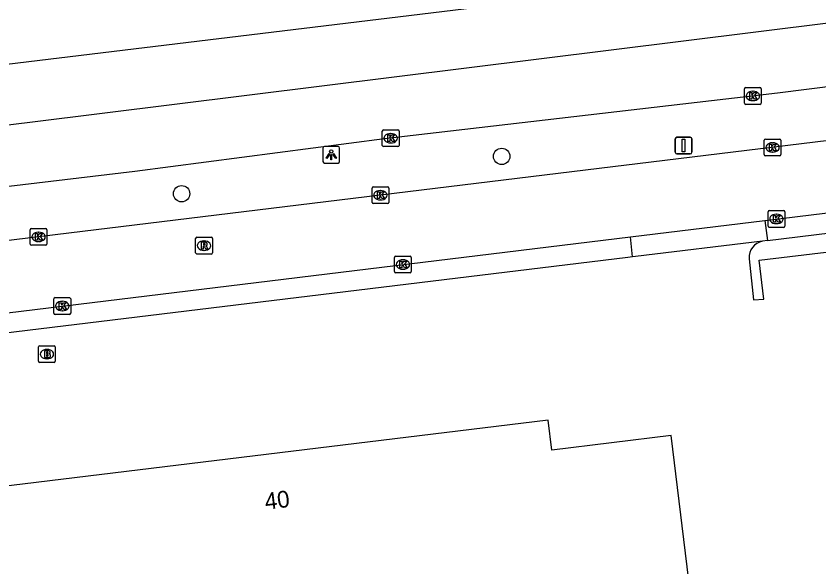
# Model space of a CAD drawing. Extents: x 161477 to 163040, y 383680 to 384868.
# Drawn here: x 162435.81 to 162483.74, y 384062.84 to 384095.7 of the extents above; entities that cross this region are included whole.
import ezdxf

# ---------------------------------------------------------------- set-up
doc = ezdxf.new("R2010")
doc.units = 0
for name, color, linetype in [('IMGEO_Boom', 7, 'Continuous'), ('IMGEO_Brandkraan', 7, 'Continuous'), ('IMGEO_Haag', 7, 'Continuous'), ('IMGEO_Kolk', 7, 'Continuous'), ('IMGEO_Lichtpunt', 7, 'Continuous'), ('IMGEO_Pand', 7, 'Continuous'), ('IMGEO_Pand_nummerreeks', 7, 'Continuous'), ('IMGEO_Rijbaan_lokaal_gesloten', 7, 'Continuous'), ('IMGEO_Rioolput', 7, 'Continuous'), ('IMGEO_Verkeersbordpaal', 7, 'Continuous'), ('IMGEO_Voetpad_open', 7, 'Continuous')]:
    doc.layers.add(name, color=color, linetype=linetype)

msp = doc.modelspace()

# ---------------------------------------------------------------- linework, layer by layer
at = {"layer": 'IMGEO_Boom'}
for centre in [(162464.798, 384087.33), (162445.691, 384085.102)]:
    msp.add_circle(centre, 0.489, dxfattribs=at)
at = {"layer": 'IMGEO_Brandkraan'}
for p, q in [((162437.151, 384075.11), (162437.151, 384075.962)), ((162437.226, 384076.036), (162438.078, 384076.036)), ((162437.639, 384075.816), (162437.664, 384075.816)), ((162438.152, 384075.962), (162438.152, 384075.11)), ((162437.662, 384075.256), (162437.637, 384075.256)), ((162438.078, 384075.036), (162437.226, 384075.036))]:
    msp.add_line(p, q, dxfattribs=at)
for points in [[(162437.151, 384075.11), (162437.151, 384075.962)], [(162437.226, 384076.036), (162438.078, 384076.036)], [(162437.499, 384075.736), (162437.499, 384075.336), (162437.712, 384075.336)], [(162437.73, 384075.736), (162437.499, 384075.736)], [(162438.152, 384075.962), (162438.152, 384075.11)], [(162437.678, 384075.655), (162437.624, 384075.655), (162437.624, 384075.579)], [(162437.624, 384075.579), (162437.677, 384075.579)], [(162437.686, 384075.503), (162437.624, 384075.503), (162437.624, 384075.422)], [(162437.624, 384075.422), (162437.686, 384075.422)], [(162438.078, 384075.036), (162437.226, 384075.036)]]:
    msp.add_lwpolyline(points, dxfattribs=at)
for centre, radius, start, end in [((162437.228, 384075.96), 0.0765, 91.552, 178.448), ((162437.228, 384075.96), 0.0765, 91.552, 178.448), ((162437.734, 384075.591), 0.145, 59.4692, 91.5367), ((162437.759, 384075.638), 0.0922, 285.5137, 58.1501), ((162438.076, 384075.96), 0.0765, 1.552, 88.448), ((162438.076, 384075.96), 0.0765, 1.552, 88.448), ((162437.679, 384075.617), 0.0379, 267.8285, 90.9355), ((162437.687, 384075.462), 0.0404, 269.8759, 90.5077), ((162437.718, 384075.587), 0.251, 268.6676, 293.5347), ((162437.764, 384075.446), 0.105, 301.3115, 78.989), ((162437.228, 384075.112), 0.0765, 181.552, 268.448), ((162437.228, 384075.112), 0.0765, 181.552, 268.448), ((162438.076, 384075.112), 0.0765, 271.552, 358.448), ((162438.076, 384075.112), 0.0765, 271.552, 358.448)]:
    msp.add_arc(centre, radius, start, end, dxfattribs=at)
for centre, major_axis, ratio, start_param, end_param in [((162437.638, 384075.536), (-0.387, 0.002), 0.722429, 4.712389, 7.853982), ((162437.663, 384075.536), (-0.39, 0.002), 0.717154, 1.570796, 4.712389)]:
    msp.add_ellipse(centre, major_axis=major_axis, ratio=ratio, start_param=start_param, end_param=end_param, dxfattribs=at)
at = {"layer": 'IMGEO_Haag'}
msp.add_lwpolyline([(162479.569, 384081.228), (162479.831, 384078.769), (162480.439, 384078.82), (162480.175, 384081.146), (162498.156, 384083.287), (162498.633, 384079.401), (162500.912, 384060.821)], dxfattribs=at)
msp.add_arc((162480.537, 384081.317), 0.972, 100.4877, 185.2654, dxfattribs=at)
at = {"layer": 'IMGEO_Kolk'}
for p, q in [((162479.29, 384090.507), (162479.29, 384091.359)), ((162479.365, 384091.433), (162480.217, 384091.433)), ((162479.778, 384091.213), (162479.803, 384091.213)), ((162480.291, 384091.359), (162480.291, 384090.507)), ((162479.801, 384090.653), (162479.776, 384090.653)), ((162480.217, 384090.433), (162479.365, 384090.433)), ((162457.671, 384087.985), (162457.671, 384088.837)), ((162457.746, 384088.911), (162458.598, 384088.911)), ((162458.159, 384088.691), (162458.184, 384088.691)), ((162458.672, 384088.837), (162458.672, 384087.985)), ((162458.182, 384088.131), (162458.157, 384088.131)), ((162480.465, 384087.436), (162480.465, 384088.288)), ((162480.54, 384088.362), (162481.392, 384088.362)), ((162480.953, 384088.142), (162480.978, 384088.142)), ((162481.466, 384088.288), (162481.466, 384087.436)), ((162458.598, 384087.911), (162457.746, 384087.911)), ((162481.392, 384087.362), (162480.54, 384087.362)), ((162480.976, 384087.582), (162480.951, 384087.582)), ((162457.057, 384084.585), (162457.057, 384085.437)), ((162457.132, 384085.511), (162457.984, 384085.511)), ((162457.545, 384085.291), (162457.57, 384085.291)), ((162458.058, 384085.437), (162458.058, 384084.585)), ((162457.984, 384084.511), (162457.132, 384084.511)), ((162457.568, 384084.731), (162457.543, 384084.731)), ((162480.699, 384083.171), (162480.699, 384084.023)), ((162480.774, 384084.097), (162481.626, 384084.097)), ((162481.187, 384083.877), (162481.212, 384083.877)), ((162481.7, 384084.023), (162481.7, 384083.171)), ((162436.649, 384082.101), (162436.649, 384082.953)), ((162436.724, 384083.027), (162437.576, 384083.027)), ((162437.65, 384082.953), (162437.65, 384082.101)), ((162481.626, 384083.097), (162480.774, 384083.097)), ((162481.21, 384083.317), (162481.185, 384083.317)), ((162437.137, 384082.807), (162437.162, 384082.807)), ((162437.576, 384082.027), (162436.724, 384082.027)), ((162437.16, 384082.247), (162437.135, 384082.247)), ((162458.402, 384080.455), (162458.402, 384081.307)), ((162458.477, 384081.381), (162459.329, 384081.381)), ((162458.89, 384081.161), (162458.915, 384081.161)), ((162459.403, 384081.307), (162459.403, 384080.455)), ((162458.913, 384080.601), (162458.888, 384080.601)), ((162459.329, 384080.381), (162458.477, 384080.381)), ((162438.069, 384077.979), (162438.069, 384078.831)), ((162438.144, 384078.905), (162438.996, 384078.905)), ((162438.557, 384078.685), (162438.582, 384078.685)), ((162439.07, 384078.831), (162439.07, 384077.979)), ((162438.58, 384078.125), (162438.555, 384078.125)), ((162438.996, 384077.905), (162438.144, 384077.905))]:
    msp.add_line(p, q, dxfattribs=at)
for points in [[(162479.29, 384090.507), (162479.29, 384091.359)], [(162479.365, 384091.433), (162480.217, 384091.433)], [(162479.611, 384091.133), (162479.734, 384091.133), (162479.734, 384090.982), (162479.864, 384091.133), (162480.028, 384091.133), (162479.882, 384090.982), (162480.035, 384090.733), (162479.883, 384090.733), (162479.798, 384090.897), (162479.734, 384090.83), (162479.734, 384090.733), (162479.611, 384090.733), (162479.611, 384091.133)], [(162480.291, 384091.359), (162480.291, 384090.507)], [(162480.217, 384090.433), (162479.365, 384090.433)], [(162457.671, 384087.985), (162457.671, 384088.837)], [(162457.746, 384088.911), (162458.598, 384088.911)], [(162457.992, 384088.611), (162458.115, 384088.611), (162458.115, 384088.46), (162458.245, 384088.611), (162458.409, 384088.611), (162458.263, 384088.46), (162458.416, 384088.211), (162458.264, 384088.211), (162458.179, 384088.375), (162458.115, 384088.308), (162458.115, 384088.211), (162457.992, 384088.211), (162457.992, 384088.611)], [(162458.672, 384088.837), (162458.672, 384087.985)], [(162480.465, 384087.436), (162480.465, 384088.288)], [(162480.54, 384088.362), (162481.392, 384088.362)], [(162481.466, 384088.288), (162481.466, 384087.436)], [(162458.598, 384087.911), (162457.746, 384087.911)], [(162480.786, 384088.062), (162480.909, 384088.062), (162480.909, 384087.911), (162481.039, 384088.062), (162481.203, 384088.062), (162481.057, 384087.911), (162481.21, 384087.662), (162481.058, 384087.662), (162480.973, 384087.826), (162480.909, 384087.759), (162480.909, 384087.662), (162480.786, 384087.662), (162480.786, 384088.062)], [(162481.392, 384087.362), (162480.54, 384087.362)], [(162457.057, 384084.585), (162457.057, 384085.437)], [(162457.132, 384085.511), (162457.984, 384085.511)], [(162458.058, 384085.437), (162458.058, 384084.585)], [(162457.378, 384085.211), (162457.501, 384085.211), (162457.501, 384085.06), (162457.631, 384085.211), (162457.795, 384085.211), (162457.649, 384085.06), (162457.802, 384084.811), (162457.65, 384084.811), (162457.565, 384084.975), (162457.501, 384084.908), (162457.501, 384084.811), (162457.378, 384084.811), (162457.378, 384085.211)], [(162457.984, 384084.511), (162457.132, 384084.511)], [(162480.699, 384083.171), (162480.699, 384084.023)], [(162480.774, 384084.097), (162481.626, 384084.097)], [(162481.7, 384084.023), (162481.7, 384083.171)], [(162481.02, 384083.797), (162481.143, 384083.797), (162481.143, 384083.646), (162481.273, 384083.797), (162481.437, 384083.797), (162481.291, 384083.646), (162481.444, 384083.397), (162481.292, 384083.397), (162481.207, 384083.561), (162481.143, 384083.494), (162481.143, 384083.397), (162481.02, 384083.397), (162481.02, 384083.797)], [(162436.649, 384082.101), (162436.649, 384082.953)], [(162436.724, 384083.027), (162437.576, 384083.027)], [(162437.65, 384082.953), (162437.65, 384082.101)], [(162481.626, 384083.097), (162480.774, 384083.097)], [(162436.97, 384082.727), (162437.093, 384082.727), (162437.093, 384082.576), (162437.223, 384082.727), (162437.387, 384082.727), (162437.241, 384082.576), (162437.394, 384082.327), (162437.242, 384082.327), (162437.157, 384082.491), (162437.093, 384082.424), (162437.093, 384082.327), (162436.97, 384082.327), (162436.97, 384082.727)], [(162437.576, 384082.027), (162436.724, 384082.027)], [(162458.402, 384080.455), (162458.402, 384081.307)], [(162458.477, 384081.381), (162459.329, 384081.381)], [(162458.723, 384081.081), (162458.846, 384081.081), (162458.846, 384080.93), (162458.976, 384081.081), (162459.14, 384081.081), (162458.994, 384080.93), (162459.147, 384080.681), (162458.995, 384080.681), (162458.91, 384080.845), (162458.846, 384080.778), (162458.846, 384080.681), (162458.723, 384080.681), (162458.723, 384081.081)], [(162459.403, 384081.307), (162459.403, 384080.455)], [(162459.329, 384080.381), (162458.477, 384080.381)], [(162438.069, 384077.979), (162438.069, 384078.831)], [(162438.144, 384078.905), (162438.996, 384078.905)], [(162438.39, 384078.605), (162438.513, 384078.605), (162438.513, 384078.454), (162438.643, 384078.605), (162438.807, 384078.605), (162438.661, 384078.454), (162438.814, 384078.205), (162438.662, 384078.205), (162438.577, 384078.369), (162438.513, 384078.302), (162438.513, 384078.205), (162438.39, 384078.205), (162438.39, 384078.605)], [(162439.07, 384078.831), (162439.07, 384077.979)], [(162438.996, 384077.905), (162438.144, 384077.905)]]:
    msp.add_lwpolyline(points, dxfattribs=at)
for centre, start, end in [((162479.367, 384091.357), 91.552, 178.448), ((162479.367, 384091.357), 91.552, 178.448), ((162480.215, 384091.357), 1.552, 88.448), ((162480.215, 384091.357), 1.552, 88.448), ((162479.367, 384090.509), 181.552, 268.448), ((162479.367, 384090.509), 181.552, 268.448), ((162480.215, 384090.509), 271.552, 358.448), ((162480.215, 384090.509), 271.552, 358.448), ((162457.748, 384088.835), 91.552, 178.448), ((162457.748, 384088.835), 91.552, 178.448), ((162458.596, 384088.835), 1.552, 88.448), ((162458.596, 384088.835), 1.552, 88.448), ((162480.542, 384088.286), 91.552, 178.448), ((162480.542, 384088.286), 91.552, 178.448), ((162481.39, 384088.286), 1.552, 88.448), ((162481.39, 384088.286), 1.552, 88.448), ((162457.748, 384087.987), 181.552, 268.448), ((162457.748, 384087.987), 181.552, 268.448), ((162458.596, 384087.987), 271.552, 358.448), ((162458.596, 384087.987), 271.552, 358.448), ((162480.542, 384087.438), 181.552, 268.448), ((162480.542, 384087.438), 181.552, 268.448), ((162481.39, 384087.438), 271.552, 358.448), ((162481.39, 384087.438), 271.552, 358.448), ((162457.134, 384085.435), 91.552, 178.448), ((162457.134, 384085.435), 91.552, 178.448), ((162457.982, 384085.435), 1.552, 88.448), ((162457.982, 384085.435), 1.552, 88.448), ((162457.134, 384084.587), 181.552, 268.448), ((162457.134, 384084.587), 181.552, 268.448), ((162457.982, 384084.587), 271.552, 358.448), ((162457.982, 384084.587), 271.552, 358.448), ((162480.776, 384084.021), 91.552, 178.448), ((162480.776, 384084.021), 91.552, 178.448), ((162481.624, 384084.021), 1.552, 88.448), ((162481.624, 384084.021), 1.552, 88.448), ((162436.726, 384082.951), 91.552, 178.448), ((162436.726, 384082.951), 91.552, 178.448), ((162437.574, 384082.951), 1.552, 88.448), ((162437.574, 384082.951), 1.552, 88.448), ((162480.776, 384083.173), 181.552, 268.448), ((162480.776, 384083.173), 181.552, 268.448), ((162481.624, 384083.173), 271.552, 358.448), ((162481.624, 384083.173), 271.552, 358.448), ((162436.726, 384082.103), 181.552, 268.448), ((162436.726, 384082.103), 181.552, 268.448), ((162437.574, 384082.103), 271.552, 358.448), ((162437.574, 384082.103), 271.552, 358.448), ((162458.479, 384081.305), 91.552, 178.448), ((162458.479, 384081.305), 91.552, 178.448), ((162459.327, 384081.305), 1.552, 88.448), ((162459.327, 384081.305), 1.552, 88.448), ((162458.479, 384080.457), 181.552, 268.448), ((162458.479, 384080.457), 181.552, 268.448), ((162459.327, 384080.457), 271.552, 358.448), ((162459.327, 384080.457), 271.552, 358.448), ((162438.146, 384078.829), 91.552, 178.448), ((162438.146, 384078.829), 91.552, 178.448), ((162438.994, 384078.829), 1.552, 88.448), ((162438.994, 384078.829), 1.552, 88.448), ((162438.146, 384077.981), 181.552, 268.448), ((162438.146, 384077.981), 181.552, 268.448), ((162438.994, 384077.981), 271.552, 358.448), ((162438.994, 384077.981), 271.552, 358.448)]:
    msp.add_arc(centre, 0.0765, start, end, dxfattribs=at)
for centre, major_axis, ratio, start_param, end_param in [((162479.777, 384090.933), (-0.387, 0.002), 0.722429, 4.712389, 7.853982), ((162479.802, 384090.933), (-0.39, 0.002), 0.717154, 1.570796, 4.712389), ((162458.158, 384088.411), (-0.387, 0.002), 0.722429, 4.712389, 7.853982), ((162458.183, 384088.411), (-0.39, 0.002), 0.717154, 1.570796, 4.712389), ((162480.952, 384087.862), (-0.387, 0.002), 0.722429, 4.712389, 7.853982), ((162480.977, 384087.862), (-0.39, 0.002), 0.717154, 1.570796, 4.712389), ((162457.544, 384085.011), (-0.387, 0.002), 0.722429, 4.712389, 7.853982), ((162457.569, 384085.011), (-0.39, 0.002), 0.717154, 1.570796, 4.712389), ((162481.186, 384083.597), (-0.387, 0.002), 0.722429, 4.712389, 7.853982), ((162481.211, 384083.597), (-0.39, 0.002), 0.717154, 1.570796, 4.712389), ((162437.136, 384082.527), (-0.387, 0.002), 0.722429, 4.712389, 7.853982), ((162437.161, 384082.527), (-0.39, 0.002), 0.717154, 1.570796, 4.712389), ((162458.889, 384080.881), (-0.387, 0.002), 0.722429, 4.712389, 7.853982), ((162458.914, 384080.881), (-0.39, 0.002), 0.717154, 1.570796, 4.712389), ((162438.556, 384078.405), (-0.387, 0.002), 0.722429, 4.712389, 7.853982), ((162438.581, 384078.405), (-0.39, 0.002), 0.717154, 1.570796, 4.712389)]:
    msp.add_ellipse(centre, major_axis=major_axis, ratio=ratio, start_param=start_param, end_param=end_param, dxfattribs=at)
at = {"layer": 'IMGEO_Lichtpunt'}
for p, q in [((162454.125, 384087.83), (162454.125, 384087.023)), ((162454.125, 384087.83), (162454.125, 384087.023)), ((162455.027, 384087.925), (162454.219, 384087.925)), ((162455.027, 384087.925), (162454.219, 384087.925)), ((162455.121, 384087.023), (162455.121, 384087.83)), ((162455.121, 384087.023), (162455.121, 384087.83)), ((162454.219, 384086.929), (162455.027, 384086.929)), ((162454.219, 384086.929), (162455.027, 384086.929))]:
    msp.add_line(p, q, dxfattribs=at)
for points in [[(162454.499, 384087.494), (162454.538, 384087.466), (162454.35, 384087.204), (162454.312, 384087.231), (162454.499, 384087.494)], [(162454.601, 384087.446), (162454.648, 384087.446), (162454.648, 384087.124), (162454.601, 384087.124), (162454.601, 384087.446)], [(162454.711, 384087.466), (162454.749, 384087.493), (162454.936, 384087.231), (162454.897, 384087.203), (162454.711, 384087.466)]]:
    msp.add_lwpolyline(points, dxfattribs=at)
msp.add_circle((162454.624, 384087.628), 0.0994, dxfattribs=at)
for centre, start, end in [((162454.219, 384087.83), 90, 180), ((162454.219, 384087.83), 90, 180), ((162455.027, 384087.83), 0, 90), ((162455.027, 384087.83), 0, 90), ((162454.219, 384087.023), 180, 270), ((162454.219, 384087.023), 180, 270), ((162455.027, 384087.023), 270, 0), ((162455.027, 384087.023), 270, 360)]:
    msp.add_arc(centre, 0.0946, start, end, dxfattribs=at)
at = {"layer": 'IMGEO_Pand'}
msp.add_lwpolyline([(162472.782, 384057.007), (162476.521, 384057.46), (162474.921, 384070.679), (162467.783, 384069.814), (162467.567, 384071.605), (162434.701, 384067.602), (162434.766, 384067.084)], dxfattribs=at)
at = {"layer": 'IMGEO_Rijbaan_lokaal_gesloten'}
for points in [[(162248.391, 384066.39), (162263.747, 384068.271), (162307.132, 384073.594), (162328.972, 384076.274), (162436.622, 384089.378), (162523.472, 384100.182), (162541.672, 384102.783), (162554.672, 384105.134), (162566.872, 384107.635), (162574.422, 384109.336), (162609.421, 384117.982)], [(162609.236, 384114.248), (162604.892, 384113.129), (162598.182, 384111.443), (162583.97, 384107.926), (162563.733, 384103.254), (162553.921, 384101.256), (162534.962, 384097.975), (162500, 384093.468), (162481.264, 384091.095), (162457.811, 384088.372), (162442.901, 384086.436), (162402.758, 384081.663), (162381.895, 384078.899), (162368.059, 384077.415), (162337.394, 384073.713), (162307.499, 384070.04), (162248.941, 384062.845)], [(162295.197, 384075.687), (162391.371, 384087.519), (162500, 384100.675), (162518.729, 384102.971), (162542.23, 384106.474), (162552.451, 384108.269), (162562.353, 384110.296), (162570.302, 384112.064)], [(162480.503, 384083.512), (162515.641, 384087.792), (162537.889, 384090.779), (162565.081, 384094.836), (162568.085, 384095.282)], [(162517.624, 384092.325), (162395.867, 384077.5), (162260.044, 384060.826)], [(162472.495, 384082.536), (162480.503, 384083.512)], [(162261.855, 384056.776), (162395.494, 384073.171), (162405.589, 384074.388), (162472.495, 384082.536)]]:
    msp.add_lwpolyline(points, dxfattribs=at)
at = {"layer": 'IMGEO_Rioolput'}
for p, q in [((162446.529, 384081.58), (162446.529, 384082.432)), ((162446.604, 384082.506), (162447.456, 384082.506)), ((162447.53, 384082.432), (162447.53, 384081.58)), ((162447.017, 384082.286), (162447.042, 384082.286)), ((162447.456, 384081.506), (162446.604, 384081.506)), ((162447.04, 384081.726), (162447.015, 384081.726))]:
    msp.add_line(p, q, dxfattribs=at)
for points in [[(162446.529, 384081.58), (162446.529, 384082.432)], [(162446.604, 384082.506), (162447.456, 384082.506)], [(162447.53, 384082.432), (162447.53, 384081.58)], [(162447.118, 384082.204), (162446.866, 384082.206), (162446.866, 384081.806)], [(162446.866, 384081.806), (162446.99, 384081.806), (162446.99, 384081.968), (162447.001, 384081.968)], [(162447.044, 384082.125), (162446.99, 384082.125), (162446.99, 384082.044)], [(162446.99, 384082.044), (162447.042, 384082.044)], [(162447.048, 384081.939), (162447.119, 384081.806), (162447.259, 384081.806), (162447.194, 384081.932)], [(162447.456, 384081.506), (162446.604, 384081.506)]]:
    msp.add_lwpolyline(points, dxfattribs=at)
for centre, radius, start, end in [((162446.606, 384082.43), 0.0765, 91.552, 178.448), ((162446.606, 384082.43), 0.0765, 91.552, 178.448), ((162447.454, 384082.43), 0.0765, 1.552, 88.448), ((162447.454, 384082.43), 0.0765, 1.552, 88.448), ((162447, 384081.915), 0.0533, 26.0293, 88.6989), ((162447.026, 384082.233), 0.19, 274.7715, 282.9687), ((162447.05, 384082.029), 0.0964, 77.0061, 93.1865), ((162447.064, 384082.086), 0.0378, 276.6634, 79.6772), ((162447.117, 384082.094), 0.109, 350.3612, 89.416), ((162447.115, 384082.094), 0.112, 277.5842, 350.9817), ((162447.099, 384081.879), 0.108, 29.5134, 73.7905), ((162446.606, 384081.582), 0.0765, 181.552, 268.448), ((162446.606, 384081.582), 0.0765, 181.552, 268.448), ((162447.454, 384081.582), 0.0765, 271.552, 358.448), ((162447.454, 384081.582), 0.0765, 271.552, 358.448)]:
    msp.add_arc(centre, radius, start, end, dxfattribs=at)
for centre, major_axis, ratio, start_param, end_param in [((162447.016, 384082.006), (-0.387, 0.002), 0.722429, 4.712389, 7.853982), ((162447.041, 384082.006), (-0.39, 0.002), 0.717154, 1.570796, 4.712389)]:
    msp.add_ellipse(centre, major_axis=major_axis, ratio=ratio, start_param=start_param, end_param=end_param, dxfattribs=at)
at = {"layer": 'IMGEO_Verkeersbordpaal'}
for p, q in [((162475.159, 384087.573), (162475.159, 384088.373)), ((162475.159, 384088.373), (162475.159, 384087.573)), ((162475.259, 384088.473), (162476.049, 384088.473)), ((162476.049, 384088.473), (162475.259, 384088.473)), ((162476.149, 384088.373), (162476.149, 384087.573)), ((162476.149, 384087.573), (162476.149, 384088.373)), ((162476.049, 384087.473), (162475.259, 384087.473)), ((162475.259, 384087.473), (162476.049, 384087.473))]:
    msp.add_line(p, q, dxfattribs=at)
msp.add_lwpolyline([(162475.579, 384088.348), (162475.729, 384088.348), (162475.729, 384087.598), (162475.579, 384087.598), (162475.579, 384088.348)], dxfattribs=at)
for centre, start, end in [((162475.259, 384088.373), 90, 180), ((162475.259, 384088.373), 90, 180), ((162476.049, 384088.373), 0, 90), ((162476.049, 384088.373), 360, 90), ((162475.259, 384087.573), 180, 270), ((162475.259, 384087.573), 180, 270), ((162476.049, 384087.573), 270, 0), ((162476.049, 384087.573), 270, 0)]:
    msp.add_arc(centre, 0.1, start, end, dxfattribs=at)
at = {"layer": 'IMGEO_Voetpad_open'}
for points in [[(162480.672, 384082.312), (162498.057, 384084.448), (162498.574, 384084.511)], [(162480.503, 384083.512), (162480.672, 384082.312)], [(162472.615, 384081.343), (162472.495, 384082.536)], [(162480.36, 384082.273), (162472.793, 384081.364), (162472.615, 384081.343)], [(162480.672, 384082.312), (162480.36, 384082.273)], [(162472.615, 384081.343), (162472.321, 384081.307), (162405.715, 384073.213), (162404.569, 384073.071), (162404.186, 384073.024), (162395.868, 384071.977), (162395.649, 384071.966), (162392.205, 384071.555)]]:
    msp.add_lwpolyline(points, dxfattribs=at)

# ---------------------------------------------------------------- texts
at = {"layer": 'IMGEO_Pand_nummerreeks'}
msp.add_text('40', height=1, rotation=6.9442, dxfattribs=at).set_placement((162450.713, 384066.248))

doc.saveas('drawing.dxf')
